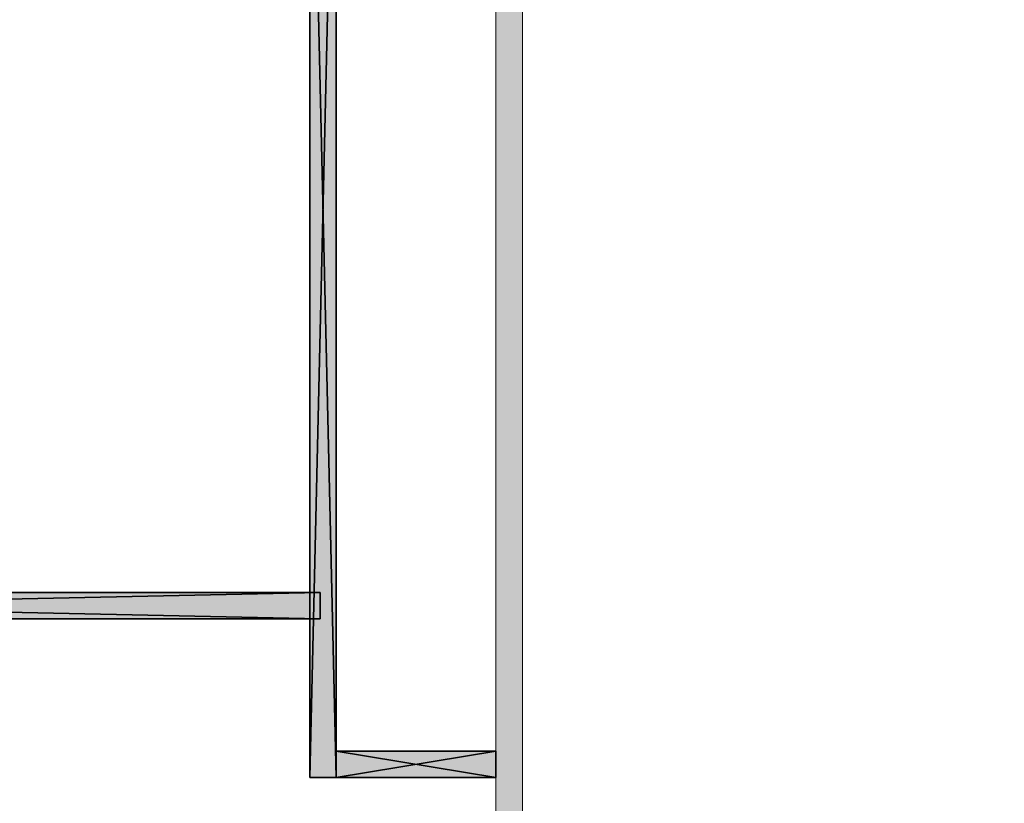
# Model space of a CAD drawing. Header units: inches. Extents: x 15 to 546804, y -66 to 267312.
# Tile 275 of 478: x 404617 to 408342, y 145709 to 148672. Entities that reach past the tile are written whole.
import ezdxf

# ---------------------------------------------------------------- set-up
doc = ezdxf.new("R2010")
doc.units = ezdxf.units.IN
doc.header["$MEASUREMENT"] = 0

msp = doc.modelspace()

# ---------------------------------------------------------------- hatches: boundary and pattern name
at = {"lineweight": 20}
h = msp.add_hatch(color=7, dxfattribs=at)
h.dxf.hatch_style = 1
h.paths.add_polyline_path([(405715.1, 145805.7), (405815.1, 145805.7), (405815.1, 150105.7), (405715.1, 150105.7)])
h = msp.add_hatch(color=7, dxfattribs=at)
h.dxf.hatch_style = 1
h.paths.add_polyline_path([(406283.5, 150055.7, -0.058606), (406289.4, 150105.7), (405815.1, 150105.7), (405815.1, 150005.7), (406289.4, 150005.7, -0.058644)])
h.paths.add_polyline_path([(406519.1, 149841.2, -0.118905), (406419.1, 149855.7), (406419.1, 144081.1), (406519.1, 144081.1)])
h = msp.add_hatch(color=7, dxfattribs=at)
h.dxf.hatch_style = 1
h.paths.add_polyline_path([(406419.1, 145905.7), (405815.1, 145905.7), (405815.1, 145805.7), (406419.1, 145805.7)])
h.paths.add_polyline_path([(405715.1, 146505.7), (401067.1, 146505.7), (401067.1, 146405.7), (405715.1, 146405.7)])
h.paths.add_polyline_path([(414067.1, 146505.7), (408917.1, 146505.7), (408917.1, 146405.7), (414067.1, 146405.7)])

# ---------------------------------------------------------------- linework, layer by layer
at = {"color": 7, "lineweight": 20}
for p, q in [((406419.1, 144081.1, 3000), (406419.1, 150668.7, 3000)), ((406519.1, 144081.1, 3000), (406519.1, 150668.7, 3000)), ((406419.1, 144081.1, 300), (406419.1, 150326.7, 300)), ((406519.1, 144081.1, 300), (406519.1, 150326.7, 300)), ((405715.1, 150105.7, 300), (405715.1, 145805.7, 300)), ((405815.1, 145805.7, 300), (405815.1, 150105.7, 300)), ((405715.1, 145805.7, 300), (405815.1, 145805.7, 300))]:
    msp.add_line(p, q, dxfattribs=at)
at = {"color": 7}
for p, q in [((405715.1, 150105.7, 300), (405715.1, 145805.7, 300)), ((405715.1, 150105.7, 3000), (405715.1, 145805.7, 3000)), ((405815.1, 145805.7, 300), (405815.1, 150105.7, 300)), ((405815.1, 145805.7, 3000), (405815.1, 150105.7, 3000)), ((405754.6, 146505.7, 300), (401067.1, 146505.7, 300)), ((405754.6, 146505.7, 3000), (401067.1, 146505.7, 3000)), ((405754.6, 146405.7, 300), (405754.6, 146505.7, 300)), ((405754.6, 146505.7, 300), (405754.6, 146505.7, 3000)), ((405754.6, 146405.7, 3000), (405754.6, 146505.7, 3000)), ((401067.1, 146405.7, 300), (405754.6, 146405.7, 300)), ((401067.1, 146405.7, 3000), (405754.6, 146405.7, 3000)), ((405754.6, 146405.7, 300), (405754.6, 146405.7, 3000)), ((406419.1, 145905.7, 300), (405815.1, 145905.7, 300)), ((405815.1, 145905.7, 300), (405815.1, 145805.7, 300)), ((406419.1, 145905.7, 3000), (405815.1, 145905.7, 3000)), ((405815.1, 145905.7, 3000), (405815.1, 145805.7, 3000)), ((405815.1, 145905.7, 300), (405815.1, 145905.7, 3000)), ((406419.1, 145805.7, 300), (406419.1, 145905.7, 300)), ((406419.1, 145805.7, 3000), (406419.1, 145905.7, 3000)), ((406419.1, 145905.7, 300), (406419.1, 145905.7, 3000)), ((405715.1, 145805.7, 300), (405815.1, 145805.7, 300)), ((405715.1, 145805.7, 3000), (405815.1, 145805.7, 3000)), ((405715.1, 145805.7, 300), (405715.1, 145805.7, 3000)), ((405815.1, 145805.7, 300), (406419.1, 145805.7, 300)), ((405815.1, 145805.7, 3000), (406419.1, 145805.7, 3000)), ((405815.1, 145805.7, 300), (405815.1, 145805.7, 3000)), ((405815.1, 145805.7, 300), (405815.1, 145805.7, 3000)), ((406419.1, 145805.7, 300), (406419.1, 145805.7, 3000))]:
    msp.add_line(p, q, dxfattribs=at)
at = {"color": 7, "lineweight": 20}
for points, invisible_edges in [([(414067.1, 156655.7, 300), (401067.1, 139805.7, 300), (401067.1, 156655.7, 300)], 1), ([(401067.1, 139805.7, 300), (414067.1, 156655.7, 300), (404282.1, 139805.7, 300)], 3), ([(406419.1, 150668.7, 3000), (406419.1, 144081.1, 300), (406419.1, 144081.1, 3000)], 1), ([(406519.1, 144081.1, 3000), (406419.1, 150668.7, 3000), (406419.1, 144081.1, 3000)], 1), ([(406519.1, 144081.1, 3000), (406519.1, 150326.7, 1950), (406519.1, 150668.7, 3000)], 3), ([(406419.1, 150326.7, 300), (406419.1, 144081.1, 300), (406419.1, 150326.7, 1950)], 2), ([(406419.1, 150326.7, 300), (406519.1, 144081.1, 300), (406419.1, 144081.1, 300)], 1), ([(406519.1, 144081.1, 300), (406419.1, 150326.7, 300), (406519.1, 150326.7, 300)], 1), ([(406519.1, 150326.7, 300), (406519.1, 144081.1, 3000), (406519.1, 144081.1, 300)], 1), ([(406519.1, 144081.1, 3000), (406519.1, 150326.7, 300), (406519.1, 150326.7, 1950)], 13)]:
    msp.add_3dface(points, dxfattribs=dict(at, invisible_edges=invisible_edges))

# ---------------------------------------------------------------- meshes
at = {"color": 7}
mesh = msp.add_polyface(dxfattribs=at)
corners = [(405815.1, 150105.7, 300), (405715.1, 145805.7, 300), (405715.1, 150105.7, 300), (405815.1, 145805.7, 300)]
mesh.append_faces([[corners[k] for k in face] for face in [(0, 1, 2), (1, 0, 3)]], dxfattribs={"vtx0": -1, "color": 7})
mesh = msp.add_polyface(dxfattribs=at)
corners = [(405815.1, 145805.7, 3000), (405715.1, 150105.7, 3000), (405715.1, 145805.7, 3000), (405815.1, 150105.7, 3000)]
mesh.append_faces([[corners[k] for k in face] for face in [(0, 1, 2), (1, 0, 3)]], dxfattribs={"vtx0": -1, "color": 7})
mesh = msp.add_polyface(dxfattribs=at)
corners = [(405715.1, 150105.7, 3000), (405715.1, 145805.7, 300), (405715.1, 145805.7, 3000), (405715.1, 150105.7, 300)]
mesh.append_faces([[corners[k] for k in face] for face in [(0, 1, 2), (1, 0, 3)]], dxfattribs={"vtx0": -1, "color": 7})
mesh = msp.add_polyface(dxfattribs=at)
corners = [(405815.1, 150105.7, 300), (405815.1, 145805.7, 3000), (405815.1, 145805.7, 300), (405815.1, 150105.7, 3000)]
mesh.append_faces([[corners[k] for k in face] for face in [(0, 1, 2), (1, 0, 3)]], dxfattribs={"vtx0": -1, "color": 7})
mesh = msp.add_polyface(dxfattribs=at)
corners = [(405754.6, 146505.7, 300), (401067.1, 146405.7, 300), (401067.1, 146505.7, 300), (405754.6, 146405.7, 300)]
mesh.append_faces([[corners[k] for k in face] for face in [(0, 1, 2), (1, 0, 3)]], dxfattribs={"vtx0": -1, "color": 7})
mesh = msp.add_polyface(dxfattribs=at)
corners = [(401067.1, 146505.7, 3000), (405754.6, 146505.7, 300), (401067.1, 146505.7, 300), (405754.6, 146505.7, 3000)]
mesh.append_faces([[corners[k] for k in face] for face in [(0, 1, 2), (1, 0, 3)]], dxfattribs={"vtx0": -1, "color": 7})
mesh = msp.add_polyface(dxfattribs=at)
corners = [(405754.6, 146405.7, 3000), (401067.1, 146505.7, 3000), (401067.1, 146405.7, 3000), (405754.6, 146505.7, 3000)]
mesh.append_faces([[corners[k] for k in face] for face in [(0, 1, 2), (1, 0, 3)]], dxfattribs={"vtx0": -1, "color": 7})
mesh = msp.add_polyface(dxfattribs=at)
corners = [(405754.6, 146505.7, 300), (405754.6, 146405.7, 3000), (405754.6, 146405.7, 300), (405754.6, 146505.7, 3000)]
mesh.append_faces([[corners[k] for k in face] for face in [(0, 1, 2), (1, 0, 3)]], dxfattribs={"vtx0": -1, "color": 7})
mesh = msp.add_polyface(dxfattribs=at)
corners = [(405754.6, 146405.7, 3000), (401067.1, 146405.7, 300), (405754.6, 146405.7, 300), (401067.1, 146405.7, 3000)]
mesh.append_faces([[corners[k] for k in face] for face in [(0, 1, 2), (1, 0, 3)]], dxfattribs={"vtx0": -1, "color": 7})
mesh = msp.add_polyface(dxfattribs=at)
corners = [(406419.1, 145805.7, 300), (405815.1, 145905.7, 300), (406419.1, 145905.7, 300), (405815.1, 145805.7, 300)]
mesh.append_faces([[corners[k] for k in face] for face in [(0, 1, 2), (1, 0, 3)]], dxfattribs={"vtx0": -1, "color": 7})
mesh = msp.add_polyface(dxfattribs=at)
corners = [(405815.1, 145805.7, 3000), (406419.1, 145905.7, 3000), (405815.1, 145905.7, 3000), (406419.1, 145805.7, 3000)]
mesh.append_faces([[corners[k] for k in face] for face in [(0, 1, 2), (1, 0, 3)]], dxfattribs={"vtx0": -1, "color": 7})
mesh = msp.add_polyface(dxfattribs=at)
corners = [(406419.1, 145905.7, 3000), (405815.1, 145905.7, 300), (405815.1, 145905.7, 3000), (406419.1, 145905.7, 300)]
mesh.append_faces([[corners[k] for k in face] for face in [(0, 1, 2), (1, 0, 3)]], dxfattribs={"vtx0": -1, "color": 7})
mesh = msp.add_polyface(dxfattribs=at)
corners = [(405815.1, 145805.7, 3000), (405815.1, 145905.7, 300), (405815.1, 145805.7, 300), (405815.1, 145905.7, 3000)]
mesh.append_faces([[corners[k] for k in face] for face in [(0, 1, 2), (1, 0, 3)]], dxfattribs={"vtx0": -1, "color": 7})
mesh = msp.add_polyface(dxfattribs=at)
corners = [(406419.1, 145905.7, 3000), (406419.1, 145805.7, 300), (406419.1, 145905.7, 300), (406419.1, 145805.7, 3000)]
mesh.append_faces([[corners[k] for k in face] for face in [(0, 1, 2), (1, 0, 3)]], dxfattribs={"vtx0": -1, "color": 7})
mesh = msp.add_polyface(dxfattribs=at)
corners = [(405815.1, 145805.7, 3000), (405715.1, 145805.7, 300), (405815.1, 145805.7, 300), (405715.1, 145805.7, 3000)]
mesh.append_faces([[corners[k] for k in face] for face in [(0, 1, 2), (1, 0, 3)]], dxfattribs={"vtx0": -1, "color": 7})
mesh = msp.add_polyface(dxfattribs=at)
corners = [(406419.1, 145805.7, 300), (405815.1, 145805.7, 3000), (405815.1, 145805.7, 300), (406419.1, 145805.7, 3000)]
mesh.append_faces([[corners[k] for k in face] for face in [(0, 1, 2), (1, 0, 3)]], dxfattribs={"vtx0": -1, "color": 7})

doc.saveas('drawing.dxf')
